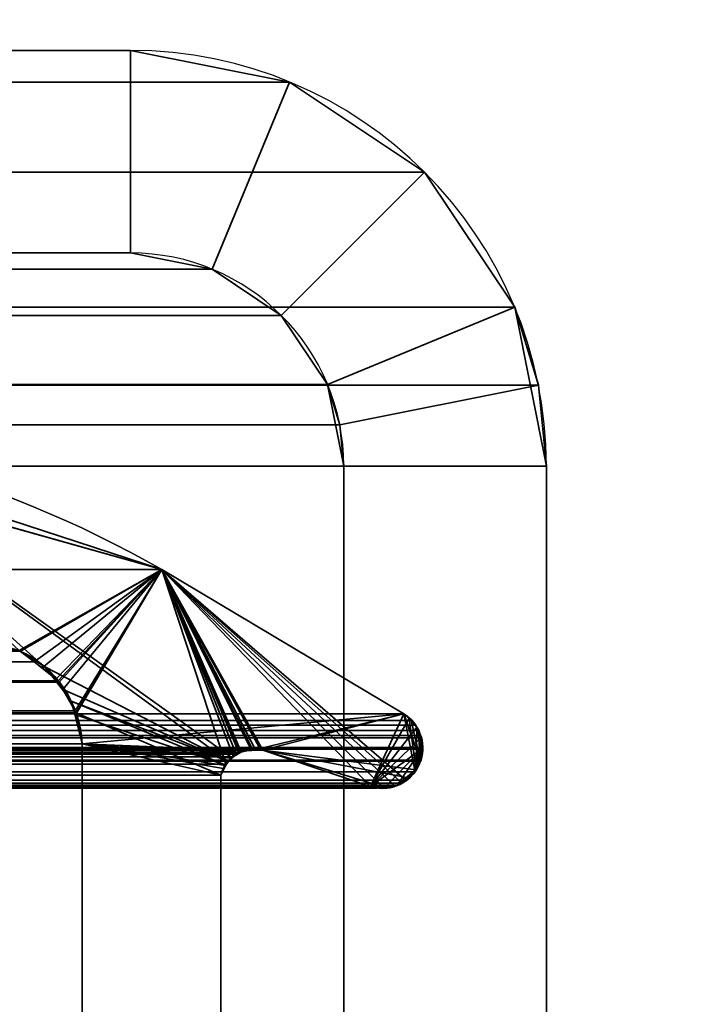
# Model space of a CAD drawing. Header units: millimetres. Extents: x -587 to 3688, y -115 to 120.
# Tile 268 of 656: x 410 to 415, y 10 to 17. Entities that reach past the tile are written whole.
import ezdxf

# ---------------------------------------------------------------- set-up
doc = ezdxf.new("R2010")
doc.units = ezdxf.units.MM
doc.layers.add('151', color=7, linetype='Continuous', true_color=0xffffff)

# ---------------------------------------------------------------- blocks, each defined once
blk = doc.blocks.new('UG_SURFACE_001')
at = {"layer": '151', "color": 252, "linetype": 'Continuous', "lineweight": 35}
for points in [[(587.5, -40, 2198), (587.5, 110, 2198), (-587.5, 110, 2198), (-587.5, -40, 2198)], [(-437.5, -40, 2048.0001), (-437.5, 110, 2048.0001), (437.5, 110, 2048.0001), (437.5, -40, 2048.0001)]]:
    blk.add_3dface(points, dxfattribs=at)
blk = doc.blocks.new('UG_SURFACE_015')
at = {"layer": '151', "color": 252, "linetype": 'Continuous', "lineweight": 35}
for points in [[(410.92, 17, 2019.4199), (-410.92, 17, 2019.4199), (-412.0987, 16.7655, 2020.5986), (412.0987, 16.7655, 2020.5986)], [(-410.92, 17, 2019.4199), (410.92, 17, 2019.4199), (402.6802, 17, 2011.1802), (-402.6802, 17, 2011.1802)], [(410.92, 15.5, 2019.4199), (402.6802, 15.5, 2011.1802), (402.6802, 17, 2011.1802), (410.92, 17, 2019.4199)], [(410.92, 17, 2019.4199), (412.0987, 16.7655, 2020.5986), (411.5247, 15.3797, 2020.0245), (410.92, 15.5, 2019.4199)], [(412.0987, 16.7655, 2020.5986), (-412.0987, 16.7655, 2020.5986), (-413.0979, 16.0979, 2021.5979), (413.0979, 16.0979, 2021.5979)], [(412.0987, 16.7655, 2020.5986), (413.0979, 16.0979, 2021.5979), (412.0372, 15.0372, 2020.5371), (411.5247, 15.3797, 2020.0245)], [(413.0979, 16.0979, 2021.5979), (-413.0979, 16.0979, 2021.5979), (-413.7655, 15.0987, 2022.2654), (413.7655, 15.0987, 2022.2654)], [(412.3797, 14.5246, 2020.8797), (412.0372, 15.0372, 2020.5371), (413.0979, 16.0979, 2021.5979), (413.7655, 15.0987, 2022.2654)], [(411.5247, 15.3797, 2020.0245), (-411.5247, 15.3797, 2020.0245), (-410.92, 15.5, 2019.4199), (410.92, 15.5, 2019.4199)], [(-410.92, 15.5, 2019.4199), (-402.6802, 15.5, 2011.1802), (402.6802, 15.5, 2011.1802), (410.92, 15.5, 2019.4199)], [(412.0372, 15.0372, 2020.5371), (-412.0372, 15.0372, 2020.5371), (-411.5247, 15.3797, 2020.0245), (411.5247, 15.3797, 2020.0245)], [(413.9408, 14.5209, 2022.4409), (413.7655, 15.0987, 2022.2654), (-413.7655, 15.0987, 2022.2654), (-413.9408, 14.5209, 2022.4409)], [(412.4697, 14.2282, 2020.9696), (412.3797, 14.5246, 2020.8797), (413.7655, 15.0987, 2022.2654), (413.9408, 14.5209, 2022.4409)], [(412.3797, 14.5246, 2020.8797), (-412.3797, 14.5246, 2020.8797), (-412.0372, 15.0372, 2020.5371), (412.0372, 15.0372, 2020.5371)], [(-413.9408, 14.5209, 2022.4409), (-414, 13.92, 2022.5), (414, 13.92, 2022.5)], [(-413.9408, 14.5209, 2022.4409), (414, 13.92, 2022.5), (413.9408, 14.5209, 2022.4409)], [(-412.4697, 14.2282, 2020.9696), (-412.3797, 14.5246, 2020.8797), (412.3797, 14.5246, 2020.8797), (412.4697, 14.2282, 2020.9696)], [(412.5, 13.92, 2020.9999), (412.4697, 14.2282, 2020.9696), (413.9408, 14.5209, 2022.4409), (414, 13.92, 2022.5)], [(412.4697, 14.2282, 2020.9696), (-412.5, 13.92, 2020.9999), (-412.4697, 14.2282, 2020.9696)], [(412.4697, 14.2282, 2020.9696), (412.5, 13.92, 2020.9999), (-412.5, 13.92, 2020.9999)], [(-414, -46.92, 2022.5), (414, -46.92, 2022.5), (414, 13.92, 2022.5), (-414, 13.92, 2022.5)], [(-412.5, -46.92, 2020.9999), (-412.5, 13.92, 2020.9999), (412.5, 13.92, 2020.9999), (412.5, -46.92, 2020.9999)], [(414, 13.92, 2022.5), (414, -46.92, 2022.5), (412.5, -46.92, 2020.9999), (412.5, 13.92, 2020.9999)]]:
    blk.add_3dface(points, dxfattribs=at)
blk = doc.blocks.new('UG_SURFACE_016')
at = {"layer": '151', "color": 252, "linetype": 'Continuous', "lineweight": 35}
for points in [[(410.92, 17, 2019.4199), (410.92, 17, -7), (402.6802, 17, -7), (402.6802, 17, 2011.1802)], [(410.92, 15.5, -7), (402.6802, 15.5, -7), (402.6802, 17, -7), (410.92, 17, -7)], [(410.92, 17, 2019.4199), (402.6802, 17, 2011.1802), (402.6802, 15.5, 2011.1802), (410.92, 15.5, 2019.4199)], [(412.0987, 16.7655, 2020.5986), (412.0987, 16.7655, -7), (410.92, 17, -7), (410.92, 17, 2019.4199)], [(410.92, 17, -7), (412.0987, 16.7655, -7), (411.5247, 15.3797, -7), (410.92, 15.5, -7)], [(410.92, 15.5, 2019.4199), (411.5247, 15.3797, 2020.0245), (412.0987, 16.7655, 2020.5986), (410.92, 17, 2019.4199)], [(412.0987, 16.7655, -7), (413.0979, 16.0979, -7), (412.0372, 15.0372, -7), (411.5247, 15.3797, -7)], [(411.5247, 15.3797, 2020.0245), (412.0372, 15.0372, 2020.5371), (413.0979, 16.0979, 2021.5979), (412.0987, 16.7655, 2020.5986)], [(413.0979, 16.0979, 2021.5979), (413.0979, 16.0979, -7), (412.0987, 16.7655, -7), (412.0987, 16.7655, 2020.5986)], [(412.3797, 14.5246, -7), (412.0372, 15.0372, -7), (413.0979, 16.0979, -7), (413.7655, 15.0987, -7)], [(413.7655, 15.0987, 2022.2654), (413.0979, 16.0979, 2021.5979), (412.0372, 15.0372, 2020.5371), (412.3797, 14.5246, 2020.8797)], [(413.7655, 15.0987, 2022.2654), (413.7655, 15.0987, -7), (413.0979, 16.0979, -7), (413.0979, 16.0979, 2021.5979)], [(410.92, 15.5, 2019.4199), (402.6802, 15.5, 2011.1802), (402.6802, 15.5, -7), (410.92, 15.5, -7)], [(410.92, 15.5, 2019.4199), (410.92, 15.5, -7), (411.5247, 15.3797, -7), (411.5247, 15.3797, 2020.0245)], [(411.5247, 15.3797, 2020.0245), (411.5247, 15.3797, -7), (412.0372, 15.0372, -7), (412.0372, 15.0372, 2020.5371)], [(412.5, 13.92, -7), (412.3797, 14.5246, -7), (413.7655, 15.0987, -7), (414, 13.92, -7)], [(413.9408, 14.5209, 2022.4409), (413.7655, 15.0987, 2022.2654), (412.3797, 14.5246, 2020.8797), (412.4697, 14.2282, 2020.9696)], [(414, 13.92, -7), (413.7655, 15.0987, -7), (413.7655, 15.0987, 2022.2654)], [(413.7655, 15.0987, 2022.2654), (413.9408, 14.5209, 2022.4409), (414, 13.92, -7)], [(412.0372, 15.0372, 2020.5371), (412.0372, 15.0372, -7), (412.3797, 14.5246, -7), (412.3797, 14.5246, 2020.8797)], [(412.5, 13.92, -7), (412.4697, 14.2282, 2020.9696), (412.3797, 14.5246, 2020.8797)], [(412.3797, 14.5246, 2020.8797), (412.3797, 14.5246, -7), (412.5, 13.92, -7)], [(414, 13.92, 2022.5), (413.9408, 14.5209, 2022.4409), (412.4697, 14.2282, 2020.9696), (412.5, 13.92, 2020.9999)], [(413.9408, 14.5209, 2022.4409), (414, 13.92, 2022.5), (414, 13.92, -7)], [(412.5, 13.92, -7), (412.5, 13.92, 2020.9999), (412.4697, 14.2282, 2020.9696)], [(412.5, -46.92, 2020.9999), (412.5, 13.92, 2020.9999), (412.5, 13.92, -7), (412.5, -46.92, -7)], [(414, 13.92, -7), (414, -46.92, -7), (412.5, -46.92, -7), (412.5, 13.92, -7)], [(412.5, 13.92, 2020.9999), (412.5, -46.92, 2020.9999), (414, -46.92, 2022.5), (414, 13.92, 2022.5)], [(414, -46.92, 2022.5), (414, -46.92, -7), (414, 13.92, -7), (414, 13.92, 2022.5)]]:
    blk.add_3dface(points, dxfattribs=at)
blk = doc.blocks.new('UG_SURFACE_018')
at = {"layer": '151', "color": 7, "linetype": 'Continuous', "lineweight": 35}
for points in [[(408.6801, 13.8524, 2017.1802), (-408.6801, 13.8524, 2017.1802), (-411.152, 13.1555, 2019.6519), (411.152, 13.1555, 2019.6519)], [(408.6801, 13.8524, 2017.1802), (411.152, 13.1555, 2019.6519), (410.095, 12.5565, 2018.595), (407.9286, 12.9555, 2016.4285)], [(412.9445, 12.0875, 2021.4446), (411.152, 13.1555, 2019.6519), (-411.152, 13.1555, 2019.6519), (-412.9445, 12.0875, 2021.4446)], [(411.152, 13.1555, 2019.6519), (410.105, 12.552, 2018.605), (410.095, 12.5565, 2018.595)], [(410.2073, 12.4721, 2018.7073), (410.105, 12.552, 2018.605), (411.152, 13.1555, 2019.6519)], [(411.152, 13.1555, 2019.6519), (410.386, 12.3326, 2018.8861), (410.2073, 12.4721, 2018.7073)], [(410.3926, 12.3208, 2018.8925), (410.386, 12.3326, 2018.8861), (411.152, 13.1555, 2019.6519)], [(410.5107, 12.1085, 2019.0108), (410.3926, 12.3208, 2018.8925), (411.152, 13.1555, 2019.6519)], [(410.5184, 12.0946, 2019.0184), (410.5107, 12.1085, 2019.0108), (411.152, 13.1555, 2019.6519)], [(411.152, 13.1555, 2019.6519), (411.6259, 11.7145, 2020.1259), (411.5888, 11.6334, 2020.0887), (410.5184, 12.0946, 2019.0184)], [(411.152, 13.1555, 2019.6519), (412.9589, 11.5964, 2021.4589), (412.9325, 11.573, 2021.4326)], [(411.152, 13.1555, 2019.6519), (412.7904, 11.543, 2021.2903), (412.7478, 11.5372, 2021.2479), (412.6971, 11.5484, 2021.1971)], [(412.9325, 11.573, 2021.4326), (412.9017, 11.558, 2021.4016), (412.8788, 11.5549, 2021.3788), (411.152, 13.1555, 2019.6519)], [(412.8788, 11.5549, 2021.3788), (412.7904, 11.543, 2021.2903), (411.152, 13.1555, 2019.6519)], [(411.152, 13.1555, 2019.6519), (411.7042, 11.7898, 2020.2043), (411.6832, 11.7696, 2020.1831)], [(411.152, 13.1555, 2019.6519), (411.8137, 11.8195, 2020.3137), (411.7388, 11.8035, 2020.2389)], [(411.152, 13.1555, 2019.6519), (412.9445, 12.0875, 2021.4446), (413.0278, 11.6576, 2021.5278), (412.9589, 11.5964, 2021.4589)], [(411.152, 13.1555, 2019.6519), (411.7226, 11.8, 2020.2227), (411.7042, 11.7898, 2020.2043)], [(411.152, 13.1555, 2019.6519), (411.8439, 11.826, 2020.344), (411.8137, 11.8195, 2020.3137)], [(411.152, 13.1555, 2019.6519), (411.8996, 11.8171, 2020.3996), (411.8856, 11.8193, 2020.3855)], [(411.7388, 11.8035, 2020.2389), (411.7226, 11.8, 2020.2227), (411.152, 13.1555, 2019.6519)], [(412.6971, 11.5484, 2021.1971), (411.8996, 11.8171, 2020.3996), (411.152, 13.1555, 2019.6519)], [(411.8856, 11.8193, 2020.3855), (411.8439, 11.826, 2020.344), (411.152, 13.1555, 2019.6519)], [(411.6832, 11.7696, 2020.1831), (411.6261, 11.7148, 2020.1261), (411.6259, 11.7145, 2020.1259), (411.152, 13.1555, 2019.6519)], [(410.095, 12.5565, 2018.595), (410.105, 12.552, 2018.605), (-410.2077, 12.4722, 2018.7078)], [(410.105, 12.552, 2018.605), (410.2073, 12.4721, 2018.7073), (-410.2077, 12.4722, 2018.7078)], [(410.386, 12.3326, 2018.8861), (-410.3725, 12.3488, 2018.8725), (-410.2077, 12.4722, 2018.7078)], [(-410.2077, 12.4722, 2018.7078), (410.2073, 12.4721, 2018.7073), (410.386, 12.3326, 2018.8861)], [(410.386, 12.3326, 2018.8861), (-410.3901, 12.318, 2018.8901), (-410.3725, 12.3488, 2018.8725)], [(410.386, 12.3326, 2018.8861), (410.3926, 12.3208, 2018.8925), (-410.3901, 12.318, 2018.8901)], [(410.5107, 12.1085, 2019.0108), (-410.5101, 12.1078, 2019.0101), (-410.3901, 12.318, 2018.8901)], [(-410.3901, 12.318, 2018.8901), (410.3926, 12.3208, 2018.8925), (410.5107, 12.1085, 2019.0108)], [(410.5184, 12.0946, 2019.0184), (-410.5196, 12.0912, 2019.0196), (-410.5101, 12.1078, 2019.0101)], [(-410.5101, 12.1078, 2019.0101), (410.5107, 12.1085, 2019.0108), (410.5184, 12.0946, 2019.0184)], [(413.0326, 12.0036, 2021.5325), (412.9978, 12.0368, 2021.4977), (-412.9978, 12.0368, 2021.4977), (-413.0326, 12.0036, 2021.5325)], [(412.9445, 12.0875, 2021.4446), (-412.9445, 12.0875, 2021.4446), (-412.9978, 12.0368, 2021.4977), (412.9978, 12.0368, 2021.4977)], [(410.5184, 12.0946, 2019.0184), (-410.5615, 11.8663, 2019.0616), (-410.5196, 12.0912, 2019.0196)], [(410.5184, 12.0946, 2019.0184), (410.5615, 11.8663, 2019.0616), (-410.5615, 11.8663, 2019.0616)], [(410.5615, 11.8663, 2019.0616), (410.5184, 12.0946, 2019.0184), (411.5888, 11.6334, 2020.0887)], [(413.0677, 11.736, 2021.5676), (412.9445, 12.0875, 2021.4446), (412.9978, 12.0368, 2021.4977)], [(413.0677, 11.736, 2021.5676), (413.0287, 11.6585, 2021.5287), (413.0278, 11.6576, 2021.5278), (412.9445, 12.0875, 2021.4446)], [(413.0677, 11.736, 2021.5676), (412.9978, 12.0368, 2021.4977), (413.0326, 12.0036, 2021.5325), (413.0506, 11.9642, 2021.5507)], [(413.0506, 11.9642, 2021.5507), (-413.0506, 11.9642, 2021.5507), (-413.0682, 11.9257, 2021.5683), (413.0682, 11.9257, 2021.5683)], [(-413.0326, 12.0036, 2021.5325), (-413.0506, 11.9642, 2021.5507), (413.0506, 11.9642, 2021.5507)], [(-413.0326, 12.0036, 2021.5325), (413.0506, 11.9642, 2021.5507), (413.0326, 12.0036, 2021.5325)], [(413.0506, 11.9642, 2021.5507), (413.0682, 11.9257, 2021.5683), (413.0677, 11.736, 2021.5676)], [(-413.0758, 11.9091, 2021.5757), (-413.0839, 11.838, 2021.5838), (413.0839, 11.838, 2021.5838)], [(413.0758, 11.9091, 2021.5757), (413.0682, 11.9257, 2021.5683), (-413.0682, 11.9257, 2021.5683), (-413.0758, 11.9091, 2021.5757)], [(-413.0758, 11.9091, 2021.5757), (413.0839, 11.838, 2021.5838), (413.0758, 11.9091, 2021.5757)], [(413.0677, 11.736, 2021.5676), (413.0682, 11.9257, 2021.5683), (413.0758, 11.9091, 2021.5757), (413.0839, 11.838, 2021.5838)], [(413.0854, 11.8249, 2021.5855), (-413.0839, 11.838, 2021.5838), (-413.0854, 11.8249, 2021.5855)], [(-413.0854, 11.8249, 2021.5855), (-413.072, 11.7445, 2021.5719), (413.072, 11.7445, 2021.5719), (413.0854, 11.8249, 2021.5855)], [(413.0854, 11.8249, 2021.5855), (413.0839, 11.838, 2021.5838), (-413.0839, 11.838, 2021.5838)], [(411.8996, 11.8171, 2020.3996), (412.6971, 11.5484, 2021.1971), (-412.6971, 11.5484, 2021.1971), (-411.8996, 11.8171, 2020.3996)], [(411.8996, 11.8171, 2020.3996), (-411.8996, 11.8171, 2020.3996), (-411.8857, 11.8169, 2020.3857)], [(411.8439, 11.826, 2020.344), (-411.8857, 11.8169, 2020.3857), (-411.8131, 11.8159, 2020.313)], [(411.8439, 11.826, 2020.344), (411.8856, 11.8193, 2020.3855), (-411.8857, 11.8169, 2020.3857)], [(-411.8857, 11.8169, 2020.3857), (411.8856, 11.8193, 2020.3855), (411.8996, 11.8171, 2020.3996)], [(-411.8131, 11.8159, 2020.313), (411.8137, 11.8195, 2020.3137), (411.8439, 11.826, 2020.344)], [(411.8137, 11.8195, 2020.3137), (-411.8131, 11.8159, 2020.313), (-411.76, 11.8152, 2020.2601)], [(-411.76, 11.8152, 2020.2601), (411.7388, 11.8035, 2020.2389), (411.8137, 11.8195, 2020.3137)], [(-411.76, 11.8152, 2020.2601), (-411.7396, 11.8032, 2020.2396), (411.7388, 11.8035, 2020.2389)], [(-410.5615, 6.7187, 2019.0616), (-410.5615, 11.8663, 2019.0616), (410.5615, 11.8663, 2019.0616), (410.5615, 6.7187, 2019.0616)], [(410.5615, 6.7187, 2019.0616), (410.5615, 11.8663, 2019.0616), (411.5888, 11.6334, 2020.0887), (411.5888, 7.3541, 2020.0887)], [(413.0839, 11.838, 2021.5838), (413.0854, 11.8249, 2021.5855), (413.072, 11.7445, 2021.5719), (413.0677, 11.736, 2021.5676)], [(413.072, 11.7445, 2021.5719), (-413.072, 11.7445, 2021.5719), (-413.0677, 11.736, 2021.5676), (413.0677, 11.736, 2021.5676)], [(411.7226, 11.8, 2020.2227), (411.7388, 11.8035, 2020.2389), (-411.7396, 11.8032, 2020.2396)], [(411.7042, 11.7898, 2020.2043), (-411.7396, 11.8032, 2020.2396), (-411.6823, 11.7697, 2020.1824)], [(411.7042, 11.7898, 2020.2043), (411.7226, 11.8, 2020.2227), (-411.7396, 11.8032, 2020.2396)], [(-411.6823, 11.7697, 2020.1824), (411.6832, 11.7696, 2020.1831), (411.7042, 11.7898, 2020.2043)], [(411.6832, 11.7696, 2020.1831), (-411.6823, 11.7697, 2020.1824), (-411.6634, 11.7586, 2020.1633)], [(-411.6634, 11.7586, 2020.1633), (411.6261, 11.7148, 2020.1261), (411.6832, 11.7696, 2020.1831)], [(-411.6634, 11.7586, 2020.1633), (-411.6286, 11.7112, 2020.1285), (411.6261, 11.7148, 2020.1261)], [(413.0677, 11.736, 2021.5676), (-413.0677, 11.736, 2021.5676), (-413.0287, 11.6585, 2021.5287)], [(413.0287, 11.6585, 2021.5287), (413.0677, 11.736, 2021.5676), (-413.0287, 11.6585, 2021.5287)], [(411.6259, 11.7145, 2020.1259), (411.6261, 11.7148, 2020.1261), (-411.6286, 11.7112, 2020.1285)], [(411.6259, 11.7145, 2020.1259), (-411.6286, 11.7112, 2020.1285), (-411.6071, 11.6819, 2020.107)], [(-411.6071, 11.6819, 2020.107), (411.5888, 11.6334, 2020.0887), (411.6259, 11.7145, 2020.1259)], [(-411.6071, 11.6819, 2020.107), (-411.5888, 11.6334, 2020.0887), (411.5888, 11.6334, 2020.0887)], [(-413.0287, 11.6585, 2021.5287), (-413.0278, 11.6576, 2021.5278), (413.0278, 11.6576, 2021.5278), (413.0287, 11.6585, 2021.5287)], [(413.0278, 11.6576, 2021.5278), (-413.0278, 11.6576, 2021.5278), (-412.9589, 11.5964, 2021.4589), (412.9589, 11.5964, 2021.4589)], [(412.9589, 11.5964, 2021.4589), (-412.9589, 11.5964, 2021.4589), (-412.9325, 11.573, 2021.4326)], [(412.9325, 11.573, 2021.4326), (412.9589, 11.5964, 2021.4589), (-412.9325, 11.573, 2021.4326)], [(411.5888, 7.3541, 2020.0887), (411.5888, 11.6334, 2020.0887), (-411.5888, 11.6334, 2020.0887), (-411.5888, 7.3541, 2020.0887)], [(412.9017, 11.558, 2021.4016), (-412.9325, 11.573, 2021.4326), (-412.9017, 11.558, 2021.4016)], [(412.9017, 11.558, 2021.4016), (412.9325, 11.573, 2021.4326), (-412.9325, 11.573, 2021.4326)], [(-412.9017, 11.558, 2021.4016), (-412.8788, 11.5549, 2021.3788), (412.8788, 11.5549, 2021.3788), (412.9017, 11.558, 2021.4016)], [(412.8788, 11.5549, 2021.3788), (-412.8788, 11.5549, 2021.3788), (-412.7904, 11.543, 2021.2903), (412.7904, 11.543, 2021.2903)], [(412.7478, 11.5372, 2021.2479), (-412.7904, 11.543, 2021.2903), (-412.7478, 11.5372, 2021.2479)], [(412.7478, 11.5372, 2021.2479), (412.7904, 11.543, 2021.2903), (-412.7904, 11.543, 2021.2903)], [(-412.7478, 11.5372, 2021.2479), (412.6971, 11.5484, 2021.1971), (412.7478, 11.5372, 2021.2479)], [(-412.7478, 11.5372, 2021.2479), (-412.6971, 11.5484, 2021.1971), (412.6971, 11.5484, 2021.1971)]]:
    blk.add_3dface(points, dxfattribs=at)
blk = doc.blocks.new('UG_SURFACE_019')
at = {"layer": '151', "color": 7, "linetype": 'Continuous', "lineweight": 35}
for points in [[(411.152, 13.1555, -7), (408.5215, 14.0145, -7), (408.522, 13.897, 2017.0221)], [(408.5215, 14.0145, -7), (411.6424, 11.7364, -7), (410.2862, 12.4353, -7), (410.2708, 12.4451, -7)], [(410.2708, 12.4451, -7), (410.095, 12.5565, -7), (408.5215, 14.0145, -7)], [(408.5215, 14.0145, -7), (411.152, 13.1555, -7), (411.7234, 11.8004, -7), (411.6743, 11.7616, -7)], [(411.6743, 11.7616, -7), (411.6424, 11.7364, -7), (408.5215, 14.0145, -7)], [(407.7783, 13.1825, 2016.2783), (410.095, 12.5565, 2018.595), (411.152, 13.1555, 2019.6519), (408.522, 13.897, 2017.0221)], [(408.522, 13.897, 2017.0221), (411.152, 13.1555, 2019.6519), (411.152, 13.1555, -7)], [(411.152, 13.1555, 2019.6519), (410.095, 12.5565, 2018.595), (410.2654, 12.429, 2018.7654)], [(410.2654, 12.429, 2018.7654), (410.3725, 12.3488, 2018.8725), (411.152, 13.1555, 2019.6519)], [(411.152, 13.1555, 2019.6519), (410.3725, 12.3488, 2018.8725), (410.4184, 12.2684, 2018.9185)], [(410.4184, 12.2684, 2018.9185), (410.5196, 12.0912, 2019.0196), (411.152, 13.1555, 2019.6519)], [(412.9445, 12.0875, 2021.4446), (411.152, 13.1555, 2019.6519), (410.5196, 12.0912, 2019.0196), (410.5206, 12.0858, 2019.0206)], [(412.9445, 12.0875, -7), (411.152, 13.1555, -7), (411.152, 13.1555, 2019.6519), (412.9445, 12.0875, 2021.4446)], [(412.6971, 11.5484, -7), (411.8996, 11.8171, -7), (411.152, 13.1555, -7), (412.9445, 12.0875, -7)], [(411.152, 13.1555, -7), (411.823, 11.8261, -7), (411.8188, 11.825, -7)], [(411.8188, 11.825, -7), (411.7399, 11.8047, -7), (411.152, 13.1555, -7)], [(411.7399, 11.8047, -7), (411.7234, 11.8004, -7), (411.152, 13.1555, -7)], [(411.8996, 11.8171, -7), (411.823, 11.8261, -7), (411.152, 13.1555, -7)], [(410.2708, 12.4451, -7), (410.2654, 12.429, 2018.7654), (410.095, 12.5565, 2018.595)], [(410.095, 12.5565, 2018.595), (410.095, 12.5565, -7), (410.2708, 12.4451, -7)], [(410.2654, 12.429, 2018.7654), (410.2708, 12.4451, -7), (410.2862, 12.4353, -7)], [(410.2862, 12.4353, -7), (410.3725, 12.3488, 2018.8725), (410.2654, 12.429, 2018.7654)], [(410.4149, 12.2688, -7), (410.2862, 12.4353, -7), (411.6424, 11.7364, -7)], [(410.2862, 12.4353, -7), (410.4184, 12.2684, 2018.9185), (410.3725, 12.3488, 2018.8725)], [(410.2862, 12.4353, -7), (410.4149, 12.2688, -7), (410.4184, 12.2684, 2018.9185)], [(411.6424, 11.7364, -7), (410.4821, 12.1819, -7), (410.4149, 12.2688, -7)], [(410.4184, 12.2684, 2018.9185), (410.4149, 12.2688, -7), (410.4821, 12.1819, -7)], [(410.4821, 12.1819, -7), (410.5196, 12.0912, 2019.0196), (410.4184, 12.2684, 2018.9185)], [(410.4821, 12.1819, -7), (411.6424, 11.7364, -7), (411.6265, 11.7059, -7)], [(410.5071, 12.0825, -7), (410.4821, 12.1819, -7), (411.6265, 11.7059, -7)], [(410.5196, 12.0912, 2019.0196), (410.4821, 12.1819, -7), (410.5071, 12.0825, -7)], [(410.5071, 12.0825, -7), (410.5206, 12.0858, 2019.0206), (410.5196, 12.0912, 2019.0196)], [(410.5206, 12.0858, 2019.0206), (410.5071, 12.0825, -7), (410.5615, 11.8663, -7)], [(411.6265, 11.7059, -7), (411.5888, 11.6334, -7), (410.5615, 11.8663, -7), (410.5071, 12.0825, -7)], [(410.5206, 12.0858, 2019.0206), (410.5615, 11.8663, 2019.0616), (412.9445, 12.0875, 2021.4446)], [(410.5615, 11.8663, -7), (410.5615, 11.8663, 2019.0616), (410.5206, 12.0858, 2019.0206)], [(412.9445, 12.0875, 2021.4446), (410.5615, 11.8663, 2019.0616), (411.76, 11.8152, 2020.2601), (411.8187, 11.816, 2020.3187)], [(411.8187, 11.816, 2020.3187), (411.8996, 11.8171, 2020.3996), (412.9445, 12.0875, 2021.4446)], [(412.9832, 12.0506, 2021.4832), (412.9445, 12.0875, 2021.4446), (411.8996, 11.8171, 2020.3996), (413.0364, 11.6737, 2021.5364)], [(412.9445, 12.0875, -7), (412.9693, 12.0703, -7), (412.9834, 12.0542, -7), (412.6971, 11.5484, -7)], [(412.9834, 12.0542, -7), (413.0407, 11.9884, -7), (412.6971, 11.5484, -7)], [(412.9693, 12.0703, -7), (412.9445, 12.0875, -7), (412.9445, 12.0875, 2021.4446)], [(412.9445, 12.0875, 2021.4446), (412.9832, 12.0506, 2021.4832), (412.9693, 12.0703, -7)], [(412.9832, 12.0506, 2021.4832), (412.9834, 12.0542, -7), (412.9693, 12.0703, -7)], [(413.0407, 11.9884, -7), (412.9834, 12.0542, -7), (412.9832, 12.0506, 2021.4832)], [(412.9832, 12.0506, 2021.4832), (413.0326, 12.0036, 2021.5325), (413.0407, 11.9884, -7)], [(413.0399, 11.9877, 2021.5399), (413.0326, 12.0036, 2021.5325), (412.9832, 12.0506, 2021.4832), (413.0364, 11.6737, 2021.5364)], [(412.6971, 11.5484, -7), (413.0407, 11.9884, -7), (413.0459, 11.9825, -7), (413.0698, 11.9096, -7)], [(413.0326, 12.0036, 2021.5325), (413.0399, 11.9877, 2021.5399), (413.0407, 11.9884, -7)], [(413.0749, 11.9111, 2021.575), (413.0399, 11.9877, 2021.5399), (413.0364, 11.6737, 2021.5364)], [(413.0459, 11.9825, -7), (413.0407, 11.9884, -7), (413.0399, 11.9877, 2021.5399)], [(413.0698, 11.9096, -7), (413.0459, 11.9825, -7), (413.0399, 11.9877, 2021.5399)], [(413.0399, 11.9877, 2021.5399), (413.0749, 11.9111, 2021.575), (413.0698, 11.9096, -7)], [(413.0698, 11.9096, -7), (413.0835, 11.8677, -7), (413.0801, 11.8308, -7), (412.6971, 11.5484, -7)], [(413.0364, 11.6737, 2021.5364), (413.0848, 11.8302, 2021.5847), (413.0758, 11.9091, 2021.5757), (413.0749, 11.9111, 2021.575)], [(413.0835, 11.8677, -7), (413.0698, 11.9096, -7), (413.0749, 11.9111, 2021.575)], [(413.0801, 11.8308, -7), (413.0835, 11.8677, -7), (413.0749, 11.9111, 2021.575)], [(413.0749, 11.9111, 2021.575), (413.0758, 11.9091, 2021.5757), (413.0801, 11.8308, -7)], [(413.0758, 11.9091, 2021.5757), (413.0848, 11.8302, 2021.5847), (413.0801, 11.8308, -7)], [(411.5888, 11.6334, -7), (411.5888, 7.3541, -7), (410.5615, 6.7187, -7), (410.5615, 11.8663, -7)], [(410.5615, 11.8663, 2019.0616), (411.6634, 11.7586, 2020.1633), (411.6718, 11.7635, 2020.1716)], [(410.5615, 11.8663, 2019.0616), (411.6071, 11.6819, 2020.107), (411.624, 11.705, 2020.124)], [(411.6718, 11.7635, 2020.1716), (411.7404, 11.8037, 2020.2403), (410.5615, 11.8663, 2019.0616)], [(410.5615, 11.8663, 2019.0616), (411.5888, 11.6334, 2020.0887), (411.6071, 11.6819, 2020.107)], [(411.624, 11.705, 2020.124), (411.6634, 11.7586, 2020.1633), (410.5615, 11.8663, 2019.0616)], [(411.5888, 7.3541, 2020.0887), (411.5888, 11.6334, 2020.0887), (410.5615, 11.8663, 2019.0616), (410.5615, 6.7187, 2019.0616)], [(411.7404, 11.8037, 2020.2403), (411.76, 11.8152, 2020.2601), (410.5615, 11.8663, 2019.0616)], [(410.5615, 6.7187, 2019.0616), (410.5615, 11.8663, 2019.0616), (410.5615, 11.8663, -7), (410.5615, 6.7187, -7)], [(411.76, 11.8152, 2020.2601), (411.7399, 11.8047, -7), (411.8188, 11.825, -7)], [(411.76, 11.8152, 2020.2601), (411.7404, 11.8037, 2020.2403), (411.7399, 11.8047, -7)], [(411.8188, 11.825, -7), (411.8187, 11.816, 2020.3187), (411.76, 11.8152, 2020.2601)], [(411.8187, 11.816, 2020.3187), (411.8188, 11.825, -7), (411.823, 11.8261, -7)], [(411.8187, 11.816, 2020.3187), (411.823, 11.8261, -7), (411.8996, 11.8171, -7)], [(411.8996, 11.8171, -7), (411.8996, 11.8171, 2020.3996), (411.8187, 11.816, 2020.3187)], [(411.8996, 11.8171, -7), (412.6971, 11.5484, -7), (412.6971, 11.5484, 2021.1971), (411.8996, 11.8171, 2020.3996)], [(412.9785, 11.6138, 2021.4784), (411.8996, 11.8171, 2020.3996), (412.7994, 11.5442, 2021.2994), (412.8969, 11.5573, 2021.3969)], [(411.8996, 11.8171, 2020.3996), (412.6971, 11.5484, 2021.1971), (412.7478, 11.5372, 2021.2479), (412.7994, 11.5442, 2021.2994)], [(412.9785, 11.6138, 2021.4784), (413.0287, 11.6585, 2021.5287), (413.0364, 11.6737, 2021.5364), (411.8996, 11.8171, 2020.3996)], [(412.8004, 11.5385, -7), (412.6971, 11.5484, -7), (413.0801, 11.8308, -7)], [(413.0801, 11.8308, -7), (412.8958, 11.56, -7), (412.82, 11.5367, -7), (412.8004, 11.5385, -7)], [(412.8958, 11.56, -7), (413.0801, 11.8308, -7), (413.072, 11.7445, -7), (413.0343, 11.6741, -7)], [(413.0364, 11.6737, 2021.5364), (413.072, 11.7445, 2021.5719), (413.0854, 11.8249, 2021.5855), (413.0848, 11.8302, 2021.5847)], [(413.0801, 11.8308, -7), (413.0854, 11.8249, 2021.5855), (413.072, 11.7445, 2021.5719)], [(413.072, 11.7445, 2021.5719), (413.072, 11.7445, -7), (413.0801, 11.8308, -7)], [(413.0801, 11.8308, -7), (413.0848, 11.8302, 2021.5847), (413.0854, 11.8249, 2021.5855)], [(411.6634, 11.7586, 2020.1633), (411.624, 11.705, 2020.124), (411.6265, 11.7059, -7)], [(411.6634, 11.7586, 2020.1633), (411.6265, 11.7059, -7), (411.6424, 11.7364, -7)], [(411.6634, 11.7586, 2020.1633), (411.6424, 11.7364, -7), (411.6743, 11.7616, -7)], [(411.6743, 11.7616, -7), (411.6718, 11.7635, 2020.1716), (411.6634, 11.7586, 2020.1633)], [(411.7234, 11.8004, -7), (411.7404, 11.8037, 2020.2403), (411.6718, 11.7635, 2020.1716)], [(411.6718, 11.7635, 2020.1716), (411.6743, 11.7616, -7), (411.7234, 11.8004, -7)], [(411.7234, 11.8004, -7), (411.7399, 11.8047, -7), (411.7404, 11.8037, 2020.2403)], [(413.0364, 11.6737, 2021.5364), (413.0343, 11.6741, -7), (413.072, 11.7445, -7)], [(413.072, 11.7445, -7), (413.072, 11.7445, 2021.5719), (413.0364, 11.6737, 2021.5364)], [(411.6071, 11.6819, 2020.107), (411.5888, 11.6334, -7), (411.6265, 11.7059, -7)], [(411.6071, 11.6819, 2020.107), (411.5888, 11.6334, 2020.0887), (411.5888, 11.6334, -7)], [(411.6265, 11.7059, -7), (411.624, 11.705, 2020.124), (411.6071, 11.6819, 2020.107)], [(412.9775, 11.612, -7), (412.925, 11.5689, -7), (412.8958, 11.56, -7), (413.0343, 11.6741, -7)], [(413.0343, 11.6741, -7), (413.0197, 11.6466, -7), (412.9775, 11.612, -7)], [(413.0287, 11.6585, 2021.5287), (413.0197, 11.6466, -7), (413.0343, 11.6741, -7)], [(413.0343, 11.6741, -7), (413.0364, 11.6737, 2021.5364), (413.0287, 11.6585, 2021.5287)], [(411.5888, 7.3541, -7), (411.5888, 11.6334, -7), (411.5888, 11.6334, 2020.0887), (411.5888, 7.3541, 2020.0887)], [(412.8969, 11.5573, 2021.3969), (412.9017, 11.558, 2021.4016), (412.9325, 11.573, 2021.4326), (412.9785, 11.6138, 2021.4784)], [(412.9325, 11.573, 2021.4326), (412.925, 11.5689, -7), (412.9775, 11.612, -7)], [(412.9775, 11.612, -7), (412.9785, 11.6138, 2021.4784), (412.9325, 11.573, 2021.4326)], [(412.9785, 11.6138, 2021.4784), (412.9775, 11.612, -7), (413.0197, 11.6466, -7)], [(413.0197, 11.6466, -7), (413.0287, 11.6585, 2021.5287), (412.9785, 11.6138, 2021.4784)], [(412.7478, 11.5372, 2021.2479), (412.6971, 11.5484, -7), (412.8004, 11.5385, -7)], [(412.7478, 11.5372, 2021.2479), (412.6971, 11.5484, 2021.1971), (412.6971, 11.5484, -7)], [(412.8004, 11.5385, -7), (412.7994, 11.5442, 2021.2994), (412.7478, 11.5372, 2021.2479)], [(412.8958, 11.56, -7), (412.8969, 11.5573, 2021.3969), (412.7994, 11.5442, 2021.2994)], [(412.7994, 11.5442, 2021.2994), (412.82, 11.5367, -7), (412.8958, 11.56, -7)], [(412.7994, 11.5442, 2021.2994), (412.8004, 11.5385, -7), (412.82, 11.5367, -7)], [(412.8969, 11.5573, 2021.3969), (412.8958, 11.56, -7), (412.925, 11.5689, -7)], [(412.925, 11.5689, -7), (412.9017, 11.558, 2021.4016), (412.8969, 11.5573, 2021.3969)], [(412.925, 11.5689, -7), (412.9325, 11.573, 2021.4326), (412.9017, 11.558, 2021.4016)]]:
    blk.add_3dface(points, dxfattribs=at)

msp = doc.modelspace()

# ---------------------------------------------------------------- linework, layer by layer
at = {"layer": '151', "color": 252, "linetype": 'Continuous', "lineweight": -3, "true_color": 0x939598}
for p, q in [((410.92, 17, 2019.42), (-410.92, 17, 2019.42)), ((410.92, 17, 2019.42), (402.6802, 17, 2011.1802)), ((410.92, 17, -7), (402.6802, 17, -7)), ((410.92, 17, 2019.42), (402.6802, 17, 2011.1802)), ((410.92, 17, -7), (410.92, 17, 2019.42)), ((410.92, 15.5, 2019.42), (-410.92, 15.5, 2019.42)), ((410.92, 15.5, 2019.42), (402.6802, 15.5, 2011.1802)), ((410.92, 15.5, -7), (402.6802, 15.5, -7)), ((410.92, 15.5, 2019.42), (402.6802, 15.5, 2011.1802)), ((410.92, 15.5, -7), (410.92, 15.5, 2019.42)), ((414, 13.92, 2022.5), (-414, 13.92, 2022.5)), ((412.5, 13.92, 2021), (-412.5, 13.92, 2021)), ((412.5, 13.92, -7), (412.5, 13.92, 2021)), ((412.5, -46.92, 2021), (412.5, 13.92, 2021)), ((412.5, -46.92, 2021), (412.5, 13.92, 2021)), ((412.5, -46.92, -7), (412.5, 13.92, -7)), ((414, 13.92, -7), (414, 13.92, 2022.5)), ((414, -46.92, -7), (414, 13.92, -7)), ((414, -46.92, 2022.5), (414, 13.92, 2022.5)), ((414, -46.92, 2022.5), (414, 13.92, 2022.5)), ((411.152, 13.1555, 2019.652), (-411.152, 13.1555, 2019.652)), ((412.9445, 12.0875, 2021.4445), (411.152, 13.1555, 2019.652)), ((411.152, 13.1555, -7), (411.152, 13.1555, 2019.652)), ((412.9445, 12.0875, -7), (411.152, 13.1555, -7)), ((412.9445, 12.0875, 2021.4445), (411.152, 13.1555, 2019.652)), ((412.9445, 12.0875, 2021.4445), (-412.9445, 12.0875, 2021.4445)), ((412.9445, 12.0875, -7), (412.9445, 12.0875, 2021.4445)), ((411.8996, 11.8171, 2020.3996), (-411.8996, 11.8171, 2020.3996)), ((-410.5615, 11.8663, 2019.0615), (410.5615, 11.8663, 2019.0615)), ((410.5615, 11.8663, 2019.0615), (410.5615, 11.8663, -7)), ((410.5615, 11.8663, 2019.0615), (410.5615, 6.7187, 2019.0615)), ((410.5615, 11.8663, 2019.0615), (410.5615, 6.7187, 2019.0615)), ((410.5615, 6.7187, -7), (410.5615, 11.8663, -7)), ((411.8996, 11.8171, -7), (412.6971, 11.5484, -7)), ((411.8996, 11.8171, -7), (411.8996, 11.8171, 2020.3996)), ((411.8996, 11.8171, 2020.3996), (412.6971, 11.5484, 2021.1971)), ((411.8996, 11.8171, 2020.3996), (412.6971, 11.5484, 2021.1971)), ((413.072, 11.7445, 2021.572), (-413.072, 11.7445, 2021.572)), ((413.072, 11.7445, -7), (413.072, 11.7445, 2021.572)), ((411.5888, 11.6334, 2020.0888), (-411.5888, 11.6334, 2020.0888)), ((411.5888, 7.3541, 2020.0888), (411.5888, 11.6334, 2020.0888)), ((411.5888, 11.6334, -7), (411.5888, 11.6334, 2020.0888)), ((411.5888, 7.3541, -7), (411.5888, 11.6334, -7)), ((411.5888, 11.6334, 2020.0888), (411.5888, 7.3541, 2020.0888)), ((412.6971, 11.5484, 2021.1971), (-412.6971, 11.5484, 2021.1971)), ((412.6971, 11.5484, -7), (412.6971, 11.5484, 2021.1971))]:
    msp.add_line(p, q, dxfattribs=at)
for radius in [3.08, 1.58]:
    msp.add_arc((410.92, 13.92, -7), radius, 360, 90, dxfattribs=at)
at = {"layer": '151', "color": 252, "linetype": 'Continuous', "lineweight": -3, "true_color": 0x939598, "extrusion": (-0.707107, -6.12323e-17, 0.707107)}
for major_axis, start_param, end_param in [((-3.08, 0, -3.08), 3.141593, 4.712389), ((3.08, 0, 3.08), 0, 1.570796), ((-1.58, 0, -1.58), 3.141593, 4.712389), ((1.58, 0, 1.58), 0, 1.570796)]:
    msp.add_ellipse((410.92, 13.92, 2019.42), major_axis=major_axis, ratio=0.707107, start_param=start_param, end_param=end_param, dxfattribs=at)
at = {"layer": '151', "color": 252, "linetype": 'Continuous', "lineweight": -3, "true_color": 0x939598}
for points in [[(411.152, 13.1555, -7), (408.6854, 14.5654, -7), (405.6674, 14.6068, -7), (403.163, 13.2666, -7)], [(403.163, 13.2666, 2011.663), (405.6674, 14.6068, 2014.1674), (408.6854, 14.5654, 2017.1854), (411.152, 13.1555, 2019.652)], [(403.163, 13.2666, 2011.663), (405.6674, 14.6068, 2014.1674), (408.6854, 14.5654, 2017.1854), (411.152, 13.1555, 2019.652)], [(410.5615, 11.8663, -7), (410.5498, 12.1661, -7), (410.369, 12.4337, -7), (410.095, 12.5565, -7)], [(410.5615, 11.8663, 2019.0615), (410.5498, 12.1661, 2019.0498), (410.369, 12.4337, 2018.869), (410.095, 12.5565, 2018.595)], [(410.095, 12.5565, 2018.595), (410.369, 12.4337, 2018.869), (410.5498, 12.1661, 2019.0498), (410.5615, 11.8663, 2019.0615)], [(412.9445, 12.0875, 2021.4445), (413.0603, 12.0157, 2021.5603), (413.1123, 11.8744, 2021.6123), (413.072, 11.7445, 2021.572)], [(413.072, 11.7445, -7), (413.1123, 11.8744, -7), (413.0603, 12.0157, -7), (412.9445, 12.0875, -7)], [(412.9445, 12.0875, 2021.4445), (413.0603, 12.0157, 2021.5603), (413.1123, 11.8744, 2021.6123), (413.072, 11.7445, 2021.572)], [(411.5888, 11.6334, -7), (411.6281, 11.7757, -7), (411.7658, 11.8542, -7), (411.8996, 11.8171, -7)], [(411.5888, 11.6334, 2020.0888), (411.6281, 11.7757, 2020.1281), (411.7658, 11.8542, 2020.2658), (411.8996, 11.8171, 2020.3996)], [(411.8996, 11.8171, 2020.3996), (411.7658, 11.8542, 2020.2658), (411.6281, 11.7757, 2020.1281), (411.5888, 11.6334, 2020.0888)], [(412.6971, 11.5484, -7), (412.8546, 11.4992, -7), (413.0224, 11.587, -7), (413.072, 11.7445, -7)], [(413.072, 11.7445, 2021.572), (413.0224, 11.587, 2021.5224), (412.8546, 11.4992, 2021.3546), (412.6971, 11.5484, 2021.1971)], [(413.072, 11.7445, 2021.572), (413.0224, 11.587, 2021.5224), (412.8546, 11.4992, 2021.3546), (412.6971, 11.5484, 2021.1971)]]:
    msp.add_open_spline(points, degree=3, dxfattribs=at)

# ---------------------------------------------------------------- block references
for name in ['UG_SURFACE_015', 'UG_SURFACE_016', 'UG_SURFACE_001', 'UG_SURFACE_018', 'UG_SURFACE_019']:
    msp.add_blockref(name, (0, 0), dxfattribs=at)

doc.saveas('drawing.dxf')
